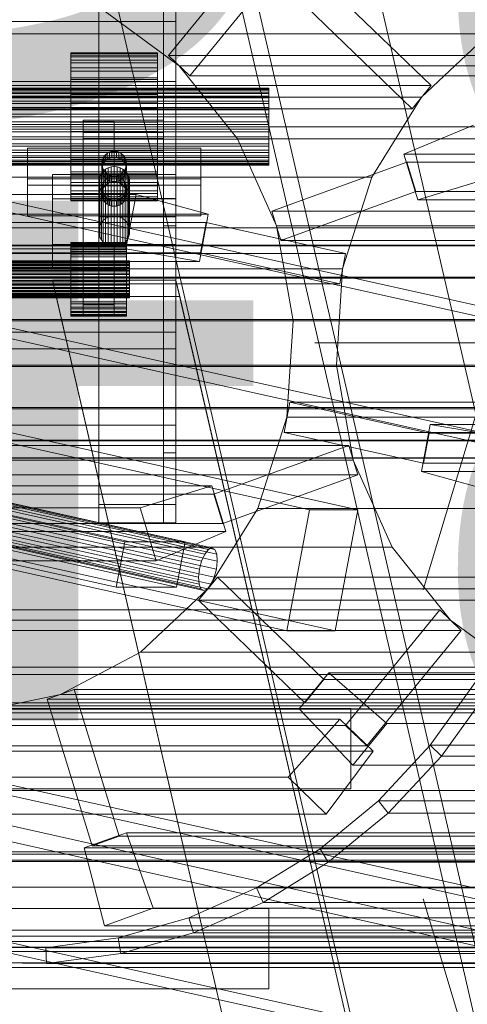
# Model space of a CAD drawing. Header units: millimetres. Extents: x -4738 to 65662, y -68080 to 6847.
# Tile 968 of 1056: x 27724 to 27869, y 116 to 435. Entities that reach past the tile are written whole.
import ezdxf

# ---------------------------------------------------------------- set-up
doc = ezdxf.new("R2010")
doc.units = ezdxf.units.MM
for name, color, linetype, lineweight in [('COTAS_P', 1, 'Continuous', 0), ('lateral_bajante_movil', 7, 'Continuous', 0), ('lateral_C09', 7, 'Continuous', 0), ('lateral_C10', 7, 'Continuous', 0)]:
    doc.layers.add(name, color=color, linetype=linetype, lineweight=lineweight)
doc.dimstyles.new('R19_100', dxfattribs={"dimtxt": 250, "dimasz": 150, "dimexe": 150, "dimexo": 80, "dimgap": 100, "dimtad": 1, "dimtih": 1, "dimtoh": 1, "dimdsep": 46, "dimcen": 0.09, "dimadec": 0, "dimazin": 0, "dimtfac": 1, "dimtdec": 4, "dimtofl": 0, "dimtmove": 0, "dimatfit": 3, "dimfxl": 1, "dimtolj": 1, "dimtzin": 0, "dimarcsym": 0})

# ---------------------------------------------------------------- blocks, each defined once
blk = doc.blocks.new('DIM_R31_16')
at = {"layer": 'COTAS_P'}
for p, q in [((27500.07, 400), (27900.07, 400)), ((27900.07, 400), (27855.07, 250)), ((27900.07, 0), (27900.07, 400)), ((27900.07, 400), (27945.07, 250)), ((27900.07, 0), (27855.07, 150)), ((27900.07, 0), (27945.07, 150)), ((27500.07, 0), (27900.07, 0))]:
    blk.add_line(p, q, dxfattribs=at)
blk.add_text('400 P', height=250, rotation=90, dxfattribs=at).set_placement((27800.07, 200))
blk = doc.blocks.new('DIM_R31_17')
at = {"layer": 'COTAS_P'}
for p, q in [((27500.07, 970), (27900.07, 970)), ((27900.07, 970), (27855.07, 820)), ((27900.07, 0), (27900.07, 970)), ((27900.07, 970), (27945.07, 820)), ((27900.07, 0), (27855.07, 150)), ((27900.07, 0), (27945.07, 150)), ((27500.07, 0), (27900.07, 0))]:
    blk.add_line(p, q, dxfattribs=at)
blk.add_text('970 P', height=250, rotation=90, dxfattribs=at).set_placement((27800.07, 485))
blk = doc.blocks.new('DIM_R31_18')
at = {"layer": 'COTAS_P'}
for p, q in [((27820, 330), (28220, 330)), ((28220, 330), (28175, 180)), ((28220, 0), (28220, 330)), ((28220, 330), (28265, 180)), ((28220, 0), (28175, 150)), ((28220, 0), (28265, 150)), ((27820, 0), (28220, 0))]:
    blk.add_line(p, q, dxfattribs=at)
blk.add_text('330 P', height=250, rotation=90, dxfattribs=at).set_placement((28120, 165))

msp = doc.modelspace()

# ---------------------------------------------------------------- linework, layer by layer
at = {"layer": 'lateral_bajante_movil'}
for p, q in [((26950.067, 225), (28253.576, 225)), ((26950.067, 185), (28253.576, 185))]:
    msp.add_line(p, q, dxfattribs=at)
at = {"layer": 'lateral_C09'}
for p, q in [((27750.067, 376.798), (27750.067, 965.451)), ((27775.067, 965.451), (27775.067, 376.798)), ((27750.067, 959.505), (27750.067, 370.852)), ((27775.067, 370.852), (27775.067, 959.505)), ((27771.067, 367.879), (27771.067, 956.532)), ((27775.067, 956.532), (27775.067, 367.879)), ((27750.067, 277.69), (27750.067, 866.343)), ((27775.067, 866.343), (27775.067, 277.69)), ((27750.067, 860.396), (27750.067, 271.743)), ((27771.067, 860.396), (27771.067, 271.743)), ((27775.067, 271.743), (27775.067, 860.396)), ((27735.067, 727.185), (27900.181, 12)), ((27940.181, 12), (27775.067, 727.185)), ((27900.181, 12), (27736.309, 721.808)), ((27940.181, 12), (27776.309, 721.808)), ((27735.067, 530.244), (27854.714, 12)), ((27894.714, 12), (27775.067, 530.244)), ((27854.714, 12), (27736.309, 524.867)), ((27894.714, 12), (27776.309, 524.867)), ((27771.067, 459.905), (27771.067, 294.393)), ((27775.067, 294.393), (27775.067, 459.905)), ((27771.067, 454.009), (27771.067, 294.393)), ((27775.067, 294.393), (27775.067, 454.009)), ((27775.067, 439.458), (27775.067, 434.129)), ((27775.067, 414.681), (27775.067, 439.458)), ((27775.067, 434.129), (27225.067, 434.129)), ((27775.067, 409.352), (27775.067, 434.129)), ((27741.067, 423.786), (27741.067, 423.953)), ((27741.067, 423.953), (27741.067, 423.199)), ((27741.067, 423.953), (27769.067, 423.953)), ((27741.067, 422.705), (27741.067, 423.786)), ((27741.067, 423.786), (27769.067, 423.786)), ((27741.067, 423.199), (27741.067, 421.554)), ((27741.067, 423.199), (27769.067, 423.199)), ((27741.067, 420.752), (27741.067, 422.705)), ((27741.067, 422.705), (27769.067, 422.705)), ((27741.067, 421.554), (27741.067, 419.08)), ((27741.067, 421.554), (27769.067, 421.554)), ((27769.067, 423.199), (27769.067, 423.953)), ((27769.067, 423.953), (27769.067, 423.786)), ((27769.067, 423.786), (27769.067, 422.705)), ((27769.067, 421.554), (27769.067, 423.199)), ((27769.067, 422.705), (27769.067, 420.752)), ((27769.067, 419.08), (27769.067, 421.554)), ((27741.067, 418.001), (27741.067, 420.752)), ((27741.067, 420.752), (27769.067, 420.752)), ((27741.067, 419.08), (27741.067, 415.874)), ((27741.067, 419.08), (27769.067, 419.08)), ((27741.067, 414.558), (27741.067, 418.001)), ((27741.067, 418.001), (27769.067, 418.001)), ((27769.067, 420.752), (27769.067, 418.001)), ((27769.067, 415.874), (27769.067, 419.08)), ((27769.067, 418.001), (27769.067, 414.558)), ((27775.067, 414.681), (27225.067, 414.681)), ((27741.067, 415.874), (27741.067, 412.057)), ((27741.067, 415.874), (27769.067, 415.874)), ((27741.067, 410.486), (27741.067, 415.282)), ((27741.067, 415.282), (27769.067, 415.282)), ((27741.067, 389.514), (27741.067, 415.282)), ((27741.067, 410.556), (27741.067, 414.558)), ((27741.067, 414.558), (27769.067, 414.558)), ((27769.067, 412.057), (27769.067, 415.874)), ((27769.067, 415.282), (27769.067, 410.486)), ((27769.067, 389.514), (27769.067, 415.282)), ((27769.067, 414.558), (27769.067, 410.556)), ((27775.067, 409.352), (27775.067, 414.681)), ((27195.067, 412.475), (27805.067, 412.475)), ((27195.067, 412.389), (27805.067, 412.389)), ((27195.067, 412.083), (27805.067, 412.083)), ((27195.067, 411.826), (27805.067, 411.826)), ((27741.067, 412.057), (27741.067, 407.777)), ((27741.067, 412.057), (27769.067, 412.057)), ((27769.067, 407.777), (27769.067, 412.057)), ((27805.067, 412.083), (27805.067, 412.475)), ((27805.067, 412.475), (27805.067, 412.389)), ((27805.067, 412.389), (27805.067, 411.826)), ((27805.067, 411.226), (27805.067, 412.083)), ((27805.067, 411.826), (27805.067, 410.808)), ((27195.067, 411.226), (27805.067, 411.226)), ((27195.067, 410.808), (27805.067, 410.808)), ((27195.067, 409.938), (27805.067, 409.938)), ((27195.067, 409.375), (27805.067, 409.375)), ((27195.067, 408.267), (27805.067, 408.267)), ((27225.067, 409.352), (27775.067, 409.352)), ((27741.067, 406.148), (27741.067, 410.556)), ((27741.067, 410.556), (27769.067, 410.556)), ((27769.067, 410.486), (27741.067, 410.486)), ((27741.067, 410.486), (27741.067, 384.718)), ((27769.067, 410.556), (27769.067, 406.148)), ((27769.067, 384.718), (27769.067, 410.486)), ((27805.067, 409.938), (27805.067, 411.226)), ((27805.067, 410.808), (27805.067, 409.375)), ((27805.067, 408.267), (27805.067, 409.938)), ((27805.067, 409.375), (27805.067, 407.582)), ((27805.067, 406.28), (27805.067, 408.267)), ((27195.067, 407.582), (27805.067, 407.582)), ((27195.067, 406.28), (27805.067, 406.28)), ((27195.067, 405.498), (27805.067, 405.498)), ((27741.067, 407.777), (27741.067, 403.198)), ((27741.067, 407.777), (27769.067, 407.777)), ((27741.067, 401.504), (27741.067, 406.148)), ((27741.067, 406.148), (27769.067, 406.148)), ((27769.067, 403.198), (27769.067, 407.777)), ((27769.067, 406.148), (27769.067, 401.504)), ((27805.067, 407.582), (27805.067, 405.498)), ((27805.067, 404.05), (27805.067, 406.28)), ((27805.067, 405.498), (27805.067, 403.202)), ((27195.067, 404.05), (27805.067, 404.05)), ((27195.067, 403.202), (27805.067, 403.202)), ((27741.067, 403.198), (27741.067, 398.496)), ((27769.067, 403.198), (27741.067, 403.198)), ((27745.067, 398.165), (27745.067, 402.162)), ((27745.067, 402.162), (27771.067, 402.162)), ((27745.067, 396.216), (27745.067, 402.162)), ((27769.067, 398.496), (27769.067, 403.198)), ((27771.067, 402.162), (27771.067, 398.165)), ((27771.067, 396.216), (27771.067, 402.162)), ((27805.067, 401.665), (27805.067, 404.05)), ((27805.067, 403.202), (27805.067, 400.783)), ((27805.067, 401.665), (27195.067, 401.665)), ((27195.067, 400.783), (27805.067, 400.783)), ((27195.067, 399.217), (27805.067, 399.217)), ((27741.067, 396.802), (27741.067, 401.504)), ((27741.067, 401.504), (27769.067, 401.504)), ((27745.067, 398.565), (27745.067, 401.762)), ((27745.067, 401.762), (27755.067, 401.762)), ((27745.067, 342.297), (27745.067, 401.762)), ((27755.067, 401.762), (27755.067, 398.565)), ((27755.067, 342.297), (27755.067, 401.762)), ((27769.067, 401.504), (27769.067, 396.802)), ((27805.067, 399.217), (27805.067, 401.665)), ((27805.067, 400.783), (27805.067, 398.335)), ((27805.067, 396.798), (27805.067, 399.217)), ((27195.067, 398.335), (27805.067, 398.335)), ((27195.067, 396.798), (27805.067, 396.798)), ((27195.067, 395.95), (27805.067, 395.95)), ((27741.067, 398.496), (27741.067, 393.852)), ((27741.067, 398.496), (27769.067, 398.496)), ((27741.067, 392.223), (27741.067, 396.802)), ((27741.067, 396.802), (27769.067, 396.802)), ((27755.067, 398.565), (27745.067, 398.565)), ((27745.067, 398.565), (27745.067, 339.1)), ((27771.067, 398.165), (27745.067, 398.165)), ((27745.067, 398.165), (27745.067, 392.219)), ((27771.067, 396.216), (27745.067, 396.216)), ((27745.067, 396.216), (27745.067, 392.219)), ((27755.067, 339.1), (27755.067, 398.565)), ((27769.067, 393.852), (27769.067, 398.496)), ((27769.067, 396.802), (27769.067, 392.223)), ((27771.067, 392.219), (27771.067, 398.165)), ((27771.067, 392.219), (27771.067, 396.216)), ((27805.067, 398.335), (27805.067, 395.95)), ((27805.067, 394.502), (27805.067, 396.798)), ((27805.067, 395.95), (27805.067, 393.72)), ((27195.067, 394.502), (27805.067, 394.502)), ((27195.067, 393.72), (27805.067, 393.72)), ((27195.067, 392.418), (27805.067, 392.418)), ((27727.067, 381.12), (27727.067, 393.111)), ((27727.067, 393.111), (27783.067, 393.111)), ((27727.067, 383.201), (27727.067, 393.111)), ((27741.067, 393.852), (27741.067, 389.444)), ((27741.067, 393.852), (27769.067, 393.852)), ((27769.067, 389.444), (27769.067, 393.852)), ((27783.067, 393.111), (27783.067, 381.12)), ((27783.067, 383.201), (27783.067, 393.111)), ((27805.067, 392.418), (27805.067, 394.502)), ((27805.067, 393.72), (27805.067, 391.733)), ((27805.067, 390.625), (27805.067, 392.418)), ((27195.067, 391.733), (27805.067, 391.733)), ((27195.067, 390.625), (27805.067, 390.625)), ((27195.067, 390.062), (27805.067, 390.062)), ((27195.067, 389.192), (27805.067, 389.192)), ((27741.067, 387.943), (27741.067, 392.223)), ((27741.067, 392.223), (27769.067, 392.223)), ((27769.067, 389.514), (27741.067, 389.514)), ((27741.067, 389.514), (27741.067, 384.718)), ((27741.067, 389.444), (27741.067, 385.442)), ((27741.067, 389.444), (27769.067, 389.444)), ((27745.067, 392.219), (27771.067, 392.219)), ((27751.372, 389.598), (27751.144, 388.855)), ((27751.742, 390.284), (27751.372, 389.598)), ((27751.372, 387.733), (27751.372, 389.598)), ((27752.239, 390.884), (27751.742, 390.284)), ((27751.742, 388.418), (27751.742, 390.284)), ((27752.845, 391.378), (27752.239, 390.884)), ((27752.239, 389.019), (27752.239, 390.884)), ((27752.239, 389.019), (27752.845, 389.512)), ((27753.537, 391.744), (27752.845, 391.378)), ((27752.845, 389.512), (27752.845, 391.378)), ((27752.845, 389.512), (27753.537, 389.879)), ((27754.287, 391.969), (27753.537, 391.744)), ((27753.537, 389.879), (27753.537, 391.744)), ((27753.537, 389.879), (27754.287, 390.104)), ((27755.067, 392.046), (27754.287, 391.969)), ((27754.287, 390.104), (27754.287, 391.969)), ((27754.287, 390.104), (27755.067, 390.18)), ((27755.848, 391.969), (27755.067, 392.046)), ((27755.067, 390.18), (27755.067, 392.046)), ((27755.067, 390.18), (27755.848, 390.104)), ((27756.598, 391.744), (27755.848, 391.969)), ((27755.848, 390.104), (27755.848, 391.969)), ((27755.848, 390.104), (27756.598, 389.879)), ((27757.29, 391.378), (27756.598, 391.744)), ((27756.598, 389.879), (27756.598, 391.744)), ((27756.598, 389.879), (27757.29, 389.512)), ((27757.896, 390.884), (27757.29, 391.378)), ((27757.29, 389.512), (27757.29, 391.378)), ((27757.29, 389.512), (27757.896, 389.019)), ((27758.393, 390.284), (27757.896, 390.884)), ((27757.896, 389.019), (27757.896, 390.884)), ((27758.763, 389.598), (27758.393, 390.284)), ((27758.393, 388.418), (27758.393, 390.284)), ((27758.991, 388.855), (27758.763, 389.598)), ((27758.763, 387.733), (27758.763, 389.598)), ((27769.067, 392.223), (27769.067, 387.943)), ((27769.067, 384.718), (27769.067, 389.514)), ((27769.067, 385.442), (27769.067, 389.444)), ((27805.067, 391.733), (27805.067, 390.062)), ((27805.067, 389.192), (27805.067, 390.625)), ((27805.067, 390.062), (27805.067, 388.774)), ((27805.067, 388.174), (27805.067, 389.192)), ((27195.067, 388.774), (27805.067, 388.774)), ((27195.067, 388.174), (27805.067, 388.174)), ((27195.067, 387.917), (27805.067, 387.917)), ((27195.067, 387.611), (27805.067, 387.611)), ((27195.067, 387.525), (27805.067, 387.525)), ((27741.067, 384.126), (27741.067, 387.943)), ((27741.067, 387.943), (27769.067, 387.943)), ((27751.144, 388.855), (27751.067, 388.081)), ((27751.067, 388.081), (27751.144, 387.308)), ((27751.067, 386.216), (27751.067, 388.081)), ((27751.067, 386.216), (27751.144, 386.989)), ((27751.144, 385.443), (27751.067, 386.216)), ((27751.144, 386.989), (27751.144, 388.855)), ((27751.144, 386.989), (27751.372, 387.733)), ((27751.144, 387.308), (27751.372, 386.564)), ((27751.144, 385.443), (27751.144, 387.308)), ((27751.372, 387.733), (27751.742, 388.418)), ((27751.372, 386.564), (27751.742, 385.879)), ((27751.372, 384.699), (27751.372, 386.564)), ((27752.29, 386.297), (27751.532, 385.681)), ((27751.742, 388.418), (27752.239, 389.019)), ((27751.742, 385.879), (27752.239, 385.278)), ((27751.742, 384.014), (27751.742, 385.879)), ((27753.154, 386.755), (27752.29, 386.297)), ((27752.29, 370.309), (27752.29, 386.297)), ((27754.092, 387.037), (27753.154, 386.755)), ((27753.154, 370.767), (27753.154, 386.755)), ((27755.067, 387.132), (27754.092, 387.037)), ((27754.092, 371.049), (27754.092, 387.037)), ((27756.043, 387.037), (27755.067, 387.132)), ((27755.067, 371.144), (27755.067, 387.132)), ((27756.981, 386.755), (27756.043, 387.037)), ((27756.043, 371.049), (27756.043, 387.037)), ((27757.845, 386.297), (27756.981, 386.755)), ((27756.981, 370.767), (27756.981, 386.755)), ((27758.603, 385.681), (27757.845, 386.297)), ((27757.845, 370.309), (27757.845, 386.297)), ((27757.896, 389.019), (27758.393, 388.418)), ((27757.896, 385.278), (27758.393, 385.879)), ((27758.393, 388.418), (27758.763, 387.733)), ((27758.393, 385.879), (27758.763, 386.564)), ((27758.393, 384.014), (27758.393, 385.879)), ((27758.763, 387.733), (27758.991, 386.989)), ((27758.763, 386.564), (27758.991, 387.308)), ((27758.763, 384.699), (27758.763, 386.564)), ((27759.067, 388.081), (27758.991, 388.855)), ((27758.991, 386.989), (27758.991, 388.855)), ((27758.991, 387.308), (27759.067, 388.081)), ((27758.991, 385.443), (27758.991, 387.308)), ((27758.991, 386.989), (27759.067, 386.216)), ((27759.067, 386.216), (27758.991, 385.443)), ((27759.067, 388.081), (27759.067, 386.216)), ((27769.067, 387.943), (27769.067, 384.126)), ((27805.067, 388.774), (27805.067, 387.917)), ((27805.067, 387.611), (27805.067, 388.174)), ((27805.067, 387.917), (27805.067, 387.525)), ((27805.067, 387.525), (27805.067, 387.611)), ((27783.067, 383.201), (27727.067, 383.201)), ((27727.067, 383.201), (27727.067, 371.209)), ((27735.067, 361.916), (27735.067, 384.566)), ((27735.067, 384.566), (27775.067, 384.566)), ((27735.067, 376.637), (27735.067, 384.566)), ((27741.067, 385.442), (27741.067, 381.999)), ((27741.067, 385.442), (27769.067, 385.442)), ((27741.067, 384.718), (27769.067, 384.718)), ((27741.067, 380.92), (27741.067, 384.126)), ((27741.067, 384.126), (27769.067, 384.126)), ((27750.164, 383.144), (27750.067, 382.177)), ((27750.448, 384.073), (27750.164, 383.144)), ((27750.164, 367.155), (27750.164, 383.144)), ((27750.91, 384.93), (27750.448, 384.073)), ((27750.448, 368.085), (27750.448, 384.073)), ((27751.532, 385.681), (27750.91, 384.93)), ((27750.91, 368.942), (27750.91, 384.93)), ((27751.372, 384.699), (27751.144, 385.443)), ((27751.742, 384.014), (27751.372, 384.699)), ((27751.532, 369.693), (27751.532, 385.681)), ((27752.239, 383.413), (27751.742, 384.014)), ((27752.239, 382.89), (27751.742, 382.29)), ((27752.239, 385.278), (27752.845, 384.785)), ((27752.239, 383.413), (27752.239, 385.278)), ((27752.845, 382.92), (27752.239, 383.413)), ((27752.845, 383.383), (27752.239, 382.89)), ((27752.239, 381.025), (27752.239, 382.89)), ((27752.845, 384.785), (27753.537, 384.419)), ((27752.845, 382.92), (27752.845, 384.785)), ((27753.537, 383.75), (27752.845, 383.383)), ((27752.845, 381.518), (27752.845, 383.383)), ((27753.537, 382.553), (27752.845, 382.92)), ((27753.537, 384.419), (27754.287, 384.193)), ((27753.537, 382.553), (27753.537, 384.419)), ((27754.287, 383.975), (27753.537, 383.75)), ((27753.537, 381.884), (27753.537, 383.75)), ((27754.287, 384.193), (27755.067, 384.117)), ((27754.287, 382.328), (27754.287, 384.193)), ((27755.067, 384.051), (27754.287, 383.975)), ((27754.287, 382.11), (27754.287, 383.975)), ((27755.067, 384.117), (27755.848, 384.193)), ((27755.067, 382.252), (27755.067, 384.117)), ((27755.848, 383.975), (27755.067, 384.051)), ((27755.067, 382.186), (27755.067, 384.051)), ((27755.848, 384.193), (27756.598, 384.419)), ((27755.848, 382.328), (27755.848, 384.193)), ((27756.598, 383.75), (27755.848, 383.975)), ((27755.848, 382.11), (27755.848, 383.975)), ((27756.598, 384.419), (27757.29, 384.785)), ((27756.598, 382.553), (27756.598, 384.419)), ((27757.29, 383.383), (27756.598, 383.75)), ((27756.598, 381.884), (27756.598, 383.75)), ((27757.29, 382.92), (27756.598, 382.553)), ((27757.29, 384.785), (27757.896, 385.278)), ((27757.29, 382.92), (27757.29, 384.785)), ((27757.896, 383.413), (27757.29, 382.92)), ((27757.896, 382.89), (27757.29, 383.383)), ((27757.29, 381.518), (27757.29, 383.383)), ((27757.896, 383.413), (27757.896, 385.278)), ((27758.393, 384.014), (27757.896, 383.413)), ((27758.393, 382.29), (27757.896, 382.89)), ((27757.896, 381.025), (27757.896, 382.89)), ((27758.763, 384.699), (27758.393, 384.014)), ((27759.225, 384.93), (27758.603, 385.681)), ((27758.603, 369.693), (27758.603, 385.681)), ((27758.991, 385.443), (27758.763, 384.699)), ((27759.687, 384.073), (27759.225, 384.93)), ((27759.225, 368.942), (27759.225, 384.93)), ((27759.971, 383.144), (27759.687, 384.073)), ((27759.687, 368.085), (27759.687, 384.073)), ((27760.067, 382.177), (27759.971, 383.144)), ((27759.971, 367.155), (27759.971, 383.144)), ((27769.067, 381.999), (27769.067, 385.442)), ((27769.067, 384.126), (27769.067, 380.92)), ((27775.067, 384.566), (27775.067, 361.916)), ((27775.067, 376.637), (27775.067, 384.566)), ((27783.067, 371.209), (27783.067, 383.201)), ((27783.067, 381.12), (27727.067, 381.12)), ((27727.067, 381.12), (27727.067, 371.209)), ((27741.067, 381.999), (27741.067, 379.248)), ((27741.067, 381.999), (27769.067, 381.999)), ((27741.067, 378.446), (27741.067, 380.92)), ((27741.067, 380.92), (27769.067, 380.92)), ((27750.067, 382.177), (27750.164, 381.21)), ((27750.067, 366.189), (27750.067, 382.177)), ((27750.164, 381.21), (27750.448, 380.28)), ((27750.164, 365.222), (27750.164, 381.21)), ((27750.448, 380.28), (27750.91, 379.424)), ((27750.448, 364.292), (27750.448, 380.28)), ((27751.144, 380.861), (27751.067, 380.087)), ((27751.067, 380.087), (27751.144, 379.314)), ((27751.067, 378.222), (27751.067, 380.087)), ((27751.372, 381.604), (27751.144, 380.861)), ((27751.144, 378.995), (27751.144, 380.861)), ((27751.144, 378.995), (27751.372, 379.739)), ((27751.742, 382.29), (27751.372, 381.604)), ((27751.372, 379.739), (27751.372, 381.604)), ((27751.372, 379.739), (27751.742, 380.424)), ((27751.742, 380.424), (27751.742, 382.29)), ((27751.742, 380.424), (27752.239, 381.025)), ((27752.239, 381.025), (27752.845, 381.518)), ((27752.845, 381.518), (27753.537, 381.884)), ((27754.287, 382.328), (27753.537, 382.553)), ((27753.537, 381.884), (27754.287, 382.11)), ((27755.067, 382.252), (27754.287, 382.328)), ((27754.287, 382.11), (27755.067, 382.186)), ((27755.848, 382.328), (27755.067, 382.252)), ((27755.067, 382.186), (27755.848, 382.11)), ((27756.598, 382.553), (27755.848, 382.328)), ((27755.848, 382.11), (27756.598, 381.884)), ((27756.598, 381.884), (27757.29, 381.518)), ((27757.29, 381.518), (27757.896, 381.025)), ((27757.896, 381.025), (27758.393, 380.424)), ((27758.763, 381.604), (27758.393, 382.29)), ((27758.393, 380.424), (27758.393, 382.29)), ((27758.393, 380.424), (27758.763, 379.739)), ((27758.991, 380.861), (27758.763, 381.604)), ((27758.763, 379.739), (27758.763, 381.604)), ((27758.763, 379.739), (27758.991, 378.995)), ((27759.067, 380.087), (27758.991, 380.861)), ((27758.991, 378.995), (27758.991, 380.861)), ((27758.991, 379.314), (27759.067, 380.087)), ((27759.067, 380.087), (27759.067, 378.222)), ((27759.225, 379.424), (27759.687, 380.28)), ((27759.687, 380.28), (27759.971, 381.21)), ((27759.687, 364.292), (27759.687, 380.28)), ((27759.971, 381.21), (27760.067, 382.177)), ((27759.971, 365.222), (27759.971, 381.21)), ((27760.067, 382.177), (27760.067, 366.189)), ((27769.067, 379.248), (27769.067, 381.999)), ((27769.067, 380.92), (27769.067, 378.446)), ((27783.067, 371.209), (27783.067, 381.12)), ((27775.067, 376.637), (27735.067, 376.637)), ((27735.067, 376.637), (27735.067, 353.987)), ((27741.067, 379.248), (27741.067, 377.295)), ((27741.067, 379.248), (27769.067, 379.248)), ((27741.067, 376.801), (27741.067, 378.446)), ((27741.067, 378.446), (27769.067, 378.446)), ((27741.067, 377.295), (27741.067, 376.214)), ((27741.067, 377.295), (27769.067, 377.295)), ((27741.067, 376.047), (27741.067, 376.801)), ((27741.067, 376.801), (27769.067, 376.801)), ((27775.067, 376.798), (27750.067, 376.798)), ((27750.067, 376.798), (27750.067, 370.852)), ((27750.91, 379.424), (27751.532, 378.673)), ((27750.91, 363.436), (27750.91, 379.424)), ((27751.067, 378.222), (27751.144, 378.995)), ((27751.144, 377.448), (27751.067, 378.222)), ((27751.144, 379.314), (27751.372, 378.57)), ((27751.144, 377.448), (27751.144, 379.314)), ((27751.372, 376.705), (27751.144, 377.448)), ((27751.372, 378.57), (27751.742, 377.885)), ((27751.372, 376.705), (27751.372, 378.57)), ((27751.742, 376.019), (27751.372, 376.705)), ((27751.532, 378.673), (27752.29, 378.057)), ((27751.532, 362.685), (27751.532, 378.673)), ((27751.742, 377.885), (27752.239, 377.284)), ((27751.742, 376.019), (27751.742, 377.885)), ((27752.239, 377.284), (27752.845, 376.791)), ((27752.239, 375.419), (27752.239, 377.284)), ((27752.29, 378.057), (27753.154, 377.599)), ((27752.29, 362.068), (27752.29, 378.057)), ((27752.845, 376.791), (27753.537, 376.425)), ((27752.845, 374.926), (27752.845, 376.791)), ((27753.154, 377.599), (27754.092, 377.317)), ((27753.154, 361.61), (27753.154, 377.599)), ((27753.537, 376.425), (27754.287, 376.199)), ((27753.537, 374.559), (27753.537, 376.425)), ((27754.092, 377.317), (27755.067, 377.221)), ((27754.092, 361.328), (27754.092, 377.317)), ((27755.067, 377.221), (27756.043, 377.317)), ((27755.067, 361.233), (27755.067, 377.221)), ((27755.848, 376.199), (27756.598, 376.425)), ((27756.043, 377.317), (27756.981, 377.599)), ((27756.043, 361.328), (27756.043, 377.317)), ((27756.598, 376.425), (27757.29, 376.791)), ((27756.598, 374.559), (27756.598, 376.425)), ((27756.981, 377.599), (27757.845, 378.057)), ((27756.981, 361.61), (27756.981, 377.599)), ((27757.29, 376.791), (27757.896, 377.284)), ((27757.29, 374.926), (27757.29, 376.791)), ((27757.845, 378.057), (27758.603, 378.673)), ((27757.845, 362.068), (27757.845, 378.057)), ((27757.896, 377.284), (27758.393, 377.885)), ((27757.896, 375.419), (27757.896, 377.284)), ((27758.393, 377.885), (27758.763, 378.57)), ((27758.393, 376.019), (27758.393, 377.885)), ((27758.763, 376.705), (27758.393, 376.019)), ((27758.603, 378.673), (27759.225, 379.424)), ((27758.603, 362.685), (27758.603, 378.673)), ((27758.763, 378.57), (27758.991, 379.314)), ((27758.763, 376.705), (27758.763, 378.57)), ((27758.991, 377.448), (27758.763, 376.705)), ((27758.991, 377.448), (27758.991, 379.314)), ((27758.991, 378.995), (27759.067, 378.222)), ((27759.067, 378.222), (27758.991, 377.448)), ((27759.225, 363.436), (27759.225, 379.424)), ((27769.067, 377.295), (27769.067, 379.248)), ((27769.067, 378.446), (27769.067, 376.801)), ((27769.067, 376.214), (27769.067, 377.295)), ((27769.067, 376.801), (27769.067, 376.047)), ((27775.067, 370.852), (27775.067, 376.798)), ((27775.067, 353.987), (27775.067, 376.637)), ((27741.067, 376.214), (27741.067, 376.047)), ((27741.067, 376.214), (27769.067, 376.214)), ((27741.067, 376.047), (27769.067, 376.047)), ((27752.239, 375.419), (27751.742, 376.019)), ((27752.845, 374.926), (27752.239, 375.419)), ((27753.537, 374.559), (27752.845, 374.926)), ((27754.287, 374.334), (27753.537, 374.559)), ((27754.287, 376.199), (27755.067, 376.123)), ((27754.287, 374.334), (27754.287, 376.199)), ((27755.067, 374.258), (27754.287, 374.334)), ((27755.067, 376.123), (27755.848, 376.199)), ((27755.067, 374.258), (27755.067, 376.123)), ((27755.848, 374.334), (27755.067, 374.258)), ((27755.848, 374.334), (27755.848, 376.199)), ((27756.598, 374.559), (27755.848, 374.334)), ((27757.29, 374.926), (27756.598, 374.559)), ((27757.896, 375.419), (27757.29, 374.926)), ((27758.393, 376.019), (27757.896, 375.419)), ((27769.067, 376.047), (27769.067, 376.214)), ((27727.067, 371.209), (27783.067, 371.209)), ((27750.067, 370.852), (27775.067, 370.852)), ((27751.532, 369.693), (27752.29, 370.309)), ((27752.29, 370.309), (27753.154, 370.767)), ((27753.154, 370.767), (27754.092, 371.049)), ((27754.092, 371.049), (27755.067, 371.144)), ((27755.067, 371.144), (27756.043, 371.049)), ((27756.043, 371.049), (27756.981, 370.767)), ((27756.981, 370.767), (27757.845, 370.309)), ((27757.845, 370.309), (27758.603, 369.693)), ((27750.067, 366.189), (27750.164, 367.155)), ((27750.164, 367.155), (27750.448, 368.085)), ((27750.448, 368.085), (27750.91, 368.942)), ((27750.91, 368.942), (27751.532, 369.693)), ((27758.603, 369.693), (27759.225, 368.942)), ((27759.225, 368.942), (27759.687, 368.085)), ((27759.687, 368.085), (27759.971, 367.155)), ((27759.971, 367.155), (27760.067, 366.189)), ((27775.067, 367.879), (27771.067, 367.879)), ((27771.067, 367.879), (27771.067, 271.743)), ((27775.067, 271.743), (27775.067, 367.879)), ((27750.164, 365.222), (27750.067, 366.189)), ((27750.448, 364.292), (27750.164, 365.222)), ((27750.91, 363.436), (27750.448, 364.292)), ((27759.687, 364.292), (27759.225, 363.436)), ((27759.971, 365.222), (27759.687, 364.292)), ((27760.067, 366.189), (27759.971, 365.222)), ((27775.067, 361.916), (27735.067, 361.916)), ((27735.067, 361.916), (27735.067, 353.987)), ((27741.067, 362.502), (27741.067, 362.586)), ((27741.067, 362.586), (27741.067, 362.209)), ((27741.067, 362.586), (27759.067, 362.586)), ((27741.067, 361.962), (27741.067, 362.502)), ((27741.067, 362.502), (27759.067, 362.502)), ((27741.067, 362.209), (27741.067, 361.386)), ((27741.067, 362.209), (27759.067, 362.209)), ((27741.067, 360.985), (27741.067, 361.962)), ((27741.067, 361.962), (27759.067, 361.962)), ((27741.067, 361.386), (27741.067, 360.15)), ((27741.067, 361.386), (27759.067, 361.386)), ((27741.067, 359.61), (27741.067, 360.985)), ((27741.067, 360.985), (27759.067, 360.985)), ((27751.532, 362.685), (27750.91, 363.436)), ((27752.29, 362.068), (27751.532, 362.685)), ((27753.154, 361.61), (27752.29, 362.068)), ((27754.092, 361.328), (27753.154, 361.61)), ((27755.067, 361.233), (27754.092, 361.328)), ((27756.043, 361.328), (27755.067, 361.233)), ((27756.981, 361.61), (27756.043, 361.328)), ((27757.845, 362.068), (27756.981, 361.61)), ((27758.603, 362.685), (27757.845, 362.068)), ((27759.225, 363.436), (27758.603, 362.685)), ((27759.067, 362.209), (27759.067, 362.586)), ((27759.067, 362.586), (27759.067, 362.502)), ((27759.067, 362.502), (27759.067, 361.962)), ((27759.067, 361.386), (27759.067, 362.209)), ((27759.067, 361.962), (27759.067, 360.985)), ((27759.067, 360.15), (27759.067, 361.386)), ((27759.067, 360.985), (27759.067, 359.61)), ((27775.067, 353.987), (27775.067, 361.916)), ((27741.067, 360.15), (27741.067, 358.546)), ((27741.067, 360.15), (27759.067, 360.15)), ((27741.067, 357.888), (27741.067, 359.61)), ((27741.067, 359.61), (27759.067, 359.61)), ((27741.067, 358.546), (27741.067, 356.638)), ((27741.067, 358.546), (27759.067, 358.546)), ((27741.067, 355.887), (27741.067, 357.888)), ((27741.067, 357.888), (27759.067, 357.888)), ((27759.067, 358.546), (27759.067, 360.15)), ((27759.067, 359.61), (27759.067, 357.888)), ((27759.067, 356.638), (27759.067, 358.546)), ((27759.067, 357.888), (27759.067, 355.887)), ((27240.067, 356.598), (27760.067, 356.598)), ((27240.067, 356.556), (27760.067, 356.556)), ((27240.067, 356.409), (27760.067, 356.409)), ((27240.067, 356.286), (27760.067, 356.286)), ((27240.067, 355.998), (27760.067, 355.998)), ((27240.067, 355.797), (27760.067, 355.797)), ((27240.067, 355.379), (27760.067, 355.379)), ((27240.067, 355.11), (27760.067, 355.11)), ((27240.067, 354.578), (27760.067, 354.578)), ((27240.067, 354.249), (27760.067, 354.249)), ((27735.067, 353.987), (27775.067, 353.987)), ((27741.067, 356.638), (27741.067, 354.498)), ((27741.067, 356.638), (27759.067, 356.638)), ((27741.067, 353.684), (27741.067, 355.887)), ((27741.067, 355.887), (27759.067, 355.887)), ((27741.067, 354.498), (27741.067, 352.208)), ((27741.067, 354.498), (27759.067, 354.498)), ((27759.067, 354.498), (27759.067, 356.638)), ((27759.067, 355.887), (27759.067, 353.684)), ((27759.067, 352.208), (27759.067, 354.498)), ((27760.067, 356.409), (27760.067, 356.598)), ((27760.067, 356.598), (27760.067, 356.556)), ((27760.067, 356.556), (27760.067, 356.286)), ((27760.067, 355.998), (27760.067, 356.409)), ((27760.067, 356.286), (27760.067, 355.797)), ((27760.067, 355.379), (27760.067, 355.998)), ((27760.067, 355.797), (27760.067, 355.11)), ((27760.067, 354.578), (27760.067, 355.379)), ((27760.067, 355.11), (27760.067, 354.249)), ((27760.067, 353.624), (27760.067, 354.578)), ((27760.067, 354.249), (27760.067, 353.248)), ((27240.067, 353.624), (27760.067, 353.624)), ((27240.067, 353.248), (27760.067, 353.248)), ((27240.067, 352.554), (27760.067, 352.554)), ((27240.067, 352.146), (27760.067, 352.146)), ((27760.067, 351.409), (27240.067, 351.409)), ((27240.067, 350.985), (27760.067, 350.985)), ((27741.067, 351.362), (27741.067, 353.684)), ((27741.067, 353.684), (27759.067, 353.684)), ((27741.067, 352.208), (27741.067, 349.857)), ((27759.067, 352.208), (27741.067, 352.208)), ((27741.067, 349.011), (27741.067, 351.362)), ((27741.067, 351.362), (27759.067, 351.362)), ((27759.067, 353.684), (27759.067, 351.362)), ((27759.067, 349.857), (27759.067, 352.208)), ((27759.067, 351.362), (27759.067, 349.011)), ((27760.067, 352.554), (27760.067, 353.624)), ((27760.067, 353.248), (27760.067, 352.146)), ((27760.067, 351.409), (27760.067, 352.554)), ((27760.067, 352.146), (27760.067, 350.985)), ((27760.067, 350.233), (27760.067, 351.409)), ((27760.067, 350.985), (27760.067, 349.81)), ((27240.067, 350.233), (27760.067, 350.233)), ((27240.067, 349.81), (27760.067, 349.81)), ((27240.067, 349.072), (27760.067, 349.072)), ((27240.067, 348.665), (27760.067, 348.665)), ((27240.067, 347.97), (27760.067, 347.97)), ((27240.067, 347.595), (27760.067, 347.595)), ((27735.067, 350.376), (27775.067, 350.376)), ((27736.309, 344.999), (27735.067, 350.376)), ((27735.067, 350.376), (27813.188, 12)), ((27741.067, 349.857), (27741.067, 347.535)), ((27741.067, 349.857), (27759.067, 349.857)), ((27741.067, 346.721), (27741.067, 349.011)), ((27741.067, 349.011), (27759.067, 349.011)), ((27759.067, 347.535), (27759.067, 349.857)), ((27759.067, 349.011), (27759.067, 346.721)), ((27760.067, 349.072), (27760.067, 350.233)), ((27760.067, 349.81), (27760.067, 348.665)), ((27760.067, 347.97), (27760.067, 349.072)), ((27760.067, 348.665), (27760.067, 347.595)), ((27760.067, 346.97), (27760.067, 347.97)), ((27760.067, 347.595), (27760.067, 346.641)), ((27775.067, 350.376), (27776.309, 344.999)), ((27853.188, 12), (27775.067, 350.376)), ((27240.067, 346.97), (27760.067, 346.97)), ((27240.067, 346.641), (27760.067, 346.641)), ((27240.067, 346.109), (27760.067, 346.109)), ((27240.067, 345.839), (27760.067, 345.839)), ((27240.067, 345.421), (27760.067, 345.421)), ((27240.067, 345.221), (27760.067, 345.221)), ((27240.067, 344.933), (27760.067, 344.933)), ((27240.067, 344.81), (27760.067, 344.81)), ((27240.067, 344.663), (27760.067, 344.663)), ((27240.067, 344.621), (27760.067, 344.621)), ((27776.309, 344.999), (27736.309, 344.999)), ((27813.188, 12), (27736.309, 344.999)), ((27741.067, 347.535), (27741.067, 345.331)), ((27741.067, 347.535), (27759.067, 347.535)), ((27741.067, 344.581), (27741.067, 346.721)), ((27741.067, 346.721), (27759.067, 346.721)), ((27741.067, 345.331), (27741.067, 343.33)), ((27741.067, 345.331), (27759.067, 345.331)), ((27741.067, 342.673), (27741.067, 344.581)), ((27741.067, 344.581), (27759.067, 344.581)), ((27759.067, 345.331), (27759.067, 347.535)), ((27759.067, 346.721), (27759.067, 344.581)), ((27759.067, 343.33), (27759.067, 345.331)), ((27759.067, 344.581), (27759.067, 342.673)), ((27760.067, 346.109), (27760.067, 346.97)), ((27760.067, 346.641), (27760.067, 345.839)), ((27760.067, 345.421), (27760.067, 346.109)), ((27760.067, 345.839), (27760.067, 345.221)), ((27760.067, 344.933), (27760.067, 345.421)), ((27760.067, 345.221), (27760.067, 344.81)), ((27760.067, 344.663), (27760.067, 344.933)), ((27760.067, 344.81), (27760.067, 344.621)), ((27760.067, 344.621), (27760.067, 344.663)), ((27853.188, 12), (27776.309, 344.999)), ((27741.067, 343.33), (27741.067, 341.609)), ((27741.067, 343.33), (27759.067, 343.33)), ((27741.067, 341.069), (27741.067, 342.673)), ((27741.067, 342.673), (27759.067, 342.673)), ((27741.067, 341.609), (27741.067, 340.234)), ((27741.067, 341.609), (27759.067, 341.609)), ((27755.067, 342.297), (27745.067, 342.297)), ((27745.067, 342.297), (27745.067, 339.1)), ((27755.067, 339.1), (27755.067, 342.297)), ((27759.067, 341.609), (27759.067, 343.33)), ((27759.067, 342.673), (27759.067, 341.069)), ((27759.067, 340.234), (27759.067, 341.609)), ((27741.067, 339.832), (27741.067, 341.069)), ((27741.067, 341.069), (27759.067, 341.069)), ((27741.067, 340.234), (27741.067, 339.257)), ((27741.067, 340.234), (27759.067, 340.234)), ((27741.067, 339.01), (27741.067, 339.832)), ((27741.067, 339.832), (27759.067, 339.832)), ((27741.067, 339.257), (27741.067, 338.716)), ((27741.067, 339.257), (27759.067, 339.257)), ((27741.067, 338.633), (27741.067, 339.01)), ((27741.067, 339.01), (27759.067, 339.01)), ((27741.067, 338.716), (27741.067, 338.633)), ((27741.067, 338.716), (27759.067, 338.716)), ((27741.067, 338.633), (27759.067, 338.633)), ((27745.067, 339.1), (27755.067, 339.1)), ((27759.067, 341.069), (27759.067, 339.832)), ((27759.067, 339.257), (27759.067, 340.234)), ((27759.067, 339.832), (27759.067, 339.01)), ((27759.067, 338.716), (27759.067, 339.257)), ((27759.067, 339.01), (27759.067, 338.633)), ((27759.067, 338.633), (27759.067, 338.716)), ((27225.067, 333.452), (27775.067, 333.452)), ((27775.067, 333.452), (27775.067, 328.123)), ((27775.067, 308.675), (27775.067, 333.452)), ((27775.067, 328.123), (27225.067, 328.123)), ((27775.067, 303.346), (27775.067, 328.123)), ((27775.067, 308.675), (27225.067, 308.675)), ((27775.067, 303.346), (27775.067, 308.675)), ((27225.067, 303.346), (27775.067, 303.346)), ((27771.067, 294.393), (27775.067, 294.393)), ((27775.067, 277.69), (27750.067, 277.69)), ((27750.067, 277.69), (27750.067, 271.743)), ((27775.067, 271.743), (27775.067, 277.69)), ((27750.067, 271.743), (27775.067, 271.743)), ((27771.067, 271.743), (27775.067, 271.743)), ((27168.494, 211.568), (27831.641, 211.568)), ((27831.641, 185.568), (27831.641, 211.568)), ((27168.494, 185.568), (27831.641, 185.568)), ((27109.674, 153.733), (27890.461, 153.733)), ((27195.07, 146.815), (27805.064, 146.815)), ((27805.064, 120.815), (27805.064, 146.815)), ((27109.674, 127.733), (27890.461, 127.733)), ((27195.07, 120.815), (27805.064, 120.815))]:
    msp.add_line(p, q, dxfattribs=at)
at = {"layer": 'lateral_C10'}
for p, q in [((18437.764, 2253.71), (27881.207, 137.844)), ((27880.277, 132.947), (18436.834, 2248.813)), ((27772.618, 423.102), (27803.154, 460.512)), ((27810.041, 453.878), (27779.505, 416.467)), ((27857.632, 413.357), (27823.196, 446.531)), ((27776.062, 419.785), (27752.174, 437.331)), ((27817.089, 439.048), (27851.525, 405.875)), ((27641.913, 430.141), (27876.362, 430.141)), ((27854.578, 409.616), (27876.362, 430.141)), ((28007.068, 423.102), (27772.618, 423.102)), ((27772.618, 423.102), (27779.505, 416.467)), ((27794.955, 396.119), (27776.062, 419.785)), ((27776.062, 419.785), (28010.511, 419.785)), ((27779.505, 416.467), (28013.955, 416.467)), ((27623.182, 413.357), (27857.632, 413.357)), ((27857.632, 413.357), (27851.525, 405.875)), ((27620.129, 409.616), (27854.578, 409.616)), ((27838.426, 383.665), (27854.578, 409.616)), ((27851.525, 405.875), (27617.075, 405.875)), ((27848.804, 391.098), (27871.31, 400.514)), ((27280.671, 395.495), (27818.33, 275.971)), ((27833.96, 275.971), (27296.301, 395.495)), ((27616.715, 395.495), (28154.374, 275.971)), ((28170.004, 275.971), (27632.345, 395.495)), ((27807.566, 367.948), (27794.955, 396.119)), ((27794.955, 396.119), (28029.404, 396.119)), ((27853.342, 376.307), (27848.804, 391.098)), ((28083.254, 391.098), (27848.804, 391.098)), ((27806.111, 372.691), (27849.774, 388.503)), ((27849.774, 388.503), (28084.223, 388.503)), ((27852.685, 379.016), (27849.774, 388.503)), ((27603.977, 383.665), (27838.426, 383.665)), ((27829.008, 354.057), (27838.426, 383.665)), ((27876.547, 383.444), (27853.342, 376.307)), ((27762.136, 378.106), (27527.687, 378.106)), ((27762.136, 378.106), (27758.816, 360.478)), ((27785.517, 371.682), (27762.136, 378.106)), ((27852.685, 379.016), (27809.022, 363.204)), ((28087.134, 379.016), (27852.685, 379.016)), ((27853.342, 376.307), (28087.792, 376.307)), ((27551.067, 371.682), (27785.517, 371.682)), ((27782.64, 356.408), (27785.517, 371.682)), ((28040.56, 372.691), (27806.111, 372.691)), ((27806.111, 372.691), (27809.022, 363.204)), ((27784.84, 368.98), (27550.39, 368.98)), ((27676.602, 367.31), (27950.127, 367.31)), ((27690.25, 367.229), (27963.775, 367.229)), ((27782.994, 359.183), (27784.84, 368.98)), ((27829.93, 358.956), (27784.84, 368.98)), ((27813.036, 337.19), (27807.566, 367.948)), ((27807.566, 367.948), (28042.016, 367.948)), ((27524.366, 360.478), (27758.816, 360.478)), ((27663.965, 361.711), (27937.489, 361.711)), ((27702.831, 361.479), (27976.355, 361.479)), ((27758.816, 360.478), (27782.64, 356.408)), ((27809.022, 363.204), (28043.471, 363.204)), ((27548.545, 359.183), (27782.994, 359.183)), ((27595.481, 358.956), (27829.93, 358.956)), ((27782.994, 359.183), (27828.085, 349.159)), ((27829.93, 358.956), (27828.085, 349.159)), ((27810.948, 236.783), (27273.289, 356.308)), ((27826.578, 236.783), (27288.919, 356.308)), ((27782.64, 356.408), (27548.19, 356.408)), ((27829.008, 354.057), (27594.558, 354.057)), ((28146.993, 236.783), (27609.334, 356.308)), ((28162.622, 236.783), (27624.964, 356.308)), ((27826.964, 322.81), (27829.008, 354.057)), ((27654.261, 351.285), (27927.786, 351.285)), ((27712.428, 350.938), (27985.952, 350.938)), ((27828.085, 349.159), (27593.635, 349.159)), ((27922.493, 337.618), (27648.969, 337.618)), ((27717.582, 337.209), (27991.106, 337.209)), ((27810.992, 305.943), (27813.036, 337.19)), ((27813.036, 337.19), (28047.486, 337.19)), ((27592.514, 322.81), (27826.964, 322.81)), ((27648.894, 322.791), (27922.418, 322.791)), ((27717.507, 322.382), (27991.031, 322.382)), ((27832.434, 292.052), (27826.964, 322.81)), ((27533.065, 315.758), (27758.518, 265.639)), ((27778.055, 265.639), (27552.603, 315.758)), ((27786.692, 263.589), (27579.276, 309.699)), ((27811.915, 310.841), (27810.07, 301.044)), ((28046.365, 310.841), (27811.915, 310.841)), ((27811.915, 310.841), (27857.006, 300.817)), ((27784.379, 261.58), (27576.963, 307.69)), ((27785.547, 263.067), (27578.131, 309.177)), ((27787.64, 263.067), (27580.224, 309.177)), ((27788.248, 261.58), (27580.831, 307.69)), ((27654.048, 309.062), (27927.572, 309.062)), ((27712.214, 308.715), (27985.739, 308.715)), ((27783.367, 259.355), (27575.951, 305.465)), ((27788.421, 259.355), (27581.005, 305.465)), ((27801.574, 276.335), (27810.992, 305.943)), ((27810.992, 305.943), (28045.442, 305.943)), ((27854.483, 288.318), (27857.36, 303.592)), ((27857.36, 303.592), (27881.184, 299.522)), ((28091.81, 303.592), (27857.36, 303.592)), ((27755.75, 250.943), (27530.297, 301.063)), ((27549.835, 301.063), (27775.287, 250.943)), ((27782.379, 254.107), (27574.962, 300.216)), ((27575.249, 302.841), (27782.665, 256.731)), ((27787.433, 254.107), (27580.016, 300.216)), ((27788.135, 256.731), (27580.719, 302.841)), ((27855.16, 291.02), (27810.07, 301.044)), ((27810.07, 301.044), (28044.519, 301.044)), ((27855.16, 291.02), (27857.006, 300.817)), ((27857.006, 300.817), (28091.455, 300.817)), ((27782.552, 251.882), (27575.136, 297.991)), ((27786.421, 251.882), (27579.004, 297.991)), ((27596.529, 296.796), (27830.978, 296.796)), ((27663.645, 298.521), (27937.169, 298.521)), ((27702.511, 298.289), (27976.035, 298.289)), ((27830.978, 296.796), (27787.315, 280.984)), ((27830.978, 296.796), (27833.889, 287.309)), ((27783.16, 250.395), (27575.744, 296.505)), ((27784.108, 249.873), (27576.692, 295.983)), ((27785.253, 250.395), (27577.837, 296.505)), ((27597.984, 292.052), (27832.434, 292.052)), ((27676.225, 292.771), (27949.75, 292.771)), ((27689.873, 292.69), (27963.398, 292.69)), ((27845.045, 263.881), (27832.434, 292.052)), ((28089.61, 291.02), (27855.16, 291.02)), ((27833.889, 287.309), (27599.44, 287.309)), ((27790.226, 271.497), (27833.889, 287.309)), ((27877.864, 281.894), (27854.483, 288.318)), ((27854.483, 288.318), (28088.933, 288.318)), ((27552.208, 283.693), (27786.658, 283.693)), ((27787.315, 280.984), (27552.866, 280.984)), ((27786.658, 283.693), (27763.453, 276.556)), ((27791.196, 268.902), (27786.658, 283.693)), ((27790.226, 271.497), (27787.315, 280.984)), ((27763.453, 276.556), (27529.003, 276.556)), ((27763.453, 276.556), (27768.69, 259.486)), ((27785.422, 250.384), (27801.574, 276.335)), ((27801.574, 276.335), (28036.023, 276.335)), ((27818.33, 275.971), (27810.948, 236.783)), ((27833.96, 275.971), (27818.33, 275.971)), ((27826.578, 236.783), (27833.96, 275.971)), ((27555.777, 271.497), (27790.226, 271.497)), ((27791.196, 268.902), (27556.746, 268.902)), ((27768.69, 259.486), (27791.196, 268.902)), ((27755.75, 250.943), (27758.518, 265.639)), ((27758.518, 265.639), (27778.055, 265.639)), ((27778.055, 265.639), (27775.287, 250.943)), ((27610.596, 263.881), (27845.045, 263.881)), ((27784.379, 261.58), (27783.367, 259.355)), ((27785.547, 263.067), (27784.379, 261.58)), ((27786.692, 263.589), (27785.547, 263.067)), ((27787.64, 263.067), (27786.692, 263.589)), ((27788.248, 261.58), (27787.64, 263.067)), ((27788.421, 259.355), (27788.248, 261.58)), ((27863.938, 240.215), (27845.045, 263.881)), ((27534.241, 259.486), (27768.69, 259.486)), ((27783.367, 259.355), (27782.665, 256.731)), ((27788.135, 256.731), (27788.421, 259.355)), ((27782.665, 256.731), (27782.379, 254.107)), ((27787.433, 254.107), (27788.135, 256.731)), ((27788.475, 254.125), (27782.368, 246.643)), ((27782.379, 254.107), (27782.552, 251.882)), ((27786.421, 251.882), (27787.433, 254.107)), ((28022.925, 254.125), (27788.475, 254.125)), ((27788.475, 254.125), (27822.911, 220.952)), ((27775.287, 250.943), (27755.75, 250.943)), ((27763.638, 229.859), (27785.422, 250.384)), ((27782.552, 251.882), (27783.16, 250.395)), ((27783.16, 250.395), (27784.108, 249.873)), ((27784.108, 249.873), (27785.253, 250.395)), ((27785.253, 250.395), (27786.421, 251.882)), ((27785.422, 250.384), (28019.871, 250.384)), ((27816.804, 213.469), (27782.368, 246.643)), ((27782.368, 246.643), (28016.818, 246.643)), ((27626.045, 243.533), (27860.495, 243.533)), ((27860.495, 243.533), (27829.959, 206.122)), ((27860.495, 243.533), (27867.382, 236.898)), ((27629.489, 240.215), (27863.938, 240.215)), ((27887.826, 222.669), (27863.938, 240.215)), ((27867.382, 236.898), (27632.932, 236.898)), ((27810.948, 236.783), (27826.578, 236.783)), ((27836.846, 199.488), (27867.382, 236.898)), ((27737.706, 216.158), (27763.638, 229.859)), ((27763.638, 229.859), (27998.087, 229.859)), ((27653.377, 222.669), (27887.826, 222.669)), ((27814.974, 211.497), (27824.495, 223.162)), ((27816.804, 213.469), (27822.911, 220.952)), ((27822.911, 220.952), (28057.361, 220.952)), ((27824.495, 223.162), (27843.255, 206.696)), ((28058.945, 223.162), (27824.495, 223.162)), ((27857.378, 199.752), (27871.885, 220.039)), ((27742.072, 217.739), (27733.34, 214.577)), ((27976.522, 217.739), (27742.072, 217.739)), ((27742.072, 217.739), (27756.627, 170.305)), ((27875.982, 217.027), (27861.049, 196.211)), ((27582.576, 214.251), (28120.234, 94.727)), ((28135.864, 94.727), (27598.205, 214.251)), ((27709.394, 210.216), (27737.706, 216.158)), ((27747.894, 167.143), (27733.34, 214.577)), ((27733.34, 214.577), (27967.789, 214.577)), ((27737.706, 216.158), (27972.155, 216.158)), ((27676.122, 213.439), (27910.571, 213.439)), ((27680.631, 212.436), (27915.08, 212.436)), ((27919.589, 211.434), (27685.14, 211.434)), ((27832.266, 193.233), (27814.974, 211.497)), ((27814.974, 211.497), (28049.423, 211.497)), ((28051.254, 213.469), (27816.804, 213.469)), ((27593.693, 208.111), (27828.143, 208.111)), ((27709.394, 210.216), (27943.843, 210.216)), ((27828.143, 208.111), (27811.331, 189.326)), ((27838.88, 197.767), (27828.143, 208.111)), ((27829.959, 206.122), (27595.509, 206.122)), ((27836.846, 199.488), (27829.959, 206.122)), ((27843.255, 206.696), (27832.266, 193.233)), ((27843.255, 206.696), (28077.704, 206.696)), ((27602.396, 199.488), (27836.846, 199.488)), ((27838.88, 197.767), (27604.431, 197.767)), ((27823.724, 177.387), (27838.88, 197.767)), ((27840.556, 181.698), (27857.378, 199.752)), ((27861.049, 196.211), (27857.378, 199.752)), ((27857.378, 199.752), (28052.752, 199.752)), ((27861.049, 196.211), (27843.745, 177.698)), ((28056.424, 196.211), (27861.049, 196.211)), ((28066.715, 193.233), (27832.266, 193.233)), ((27811.331, 189.326), (27576.882, 189.326)), ((27811.331, 189.326), (27823.724, 177.387)), ((27821.706, 166.186), (27840.556, 181.698)), ((27843.745, 177.698), (27840.556, 181.698)), ((27840.556, 181.698), (28035.93, 181.698)), ((27589.274, 177.387), (27823.724, 177.387)), ((27843.745, 177.698), (27824.366, 161.802)), ((28039.119, 177.698), (27843.745, 177.698)), ((27745.401, 166.429), (27759.016, 171.359)), ((27747.894, 167.143), (27756.627, 170.305)), ((27756.627, 170.305), (27991.076, 170.305)), ((27759.016, 171.359), (27767.684, 146.909)), ((27993.465, 171.359), (27759.016, 171.359)), ((27751.97, 141.219), (27745.401, 166.429)), ((27745.401, 166.429), (27979.85, 166.429)), ((27982.344, 167.143), (27747.894, 167.143)), ((27801.153, 153.482), (27821.706, 166.186)), ((27824.366, 161.802), (27821.706, 166.186)), ((27821.706, 166.186), (28017.081, 166.186)), ((28111.007, 45.742), (27573.349, 165.266)), ((28126.637, 45.742), (27588.979, 165.266)), ((27664.407, 165.189), (27898.856, 165.189)), ((27901.344, 164.454), (27666.895, 164.454)), ((27675.913, 162.449), (27910.362, 162.449)), ((27912.916, 162.064), (27678.467, 162.064)), ((27824.366, 161.802), (27803.246, 148.796)), ((28019.74, 161.802), (27824.366, 161.802)), ((27779.248, 143.805), (27801.153, 153.482)), ((27803.246, 148.796), (27801.153, 153.482)), ((27801.153, 153.482), (27996.527, 153.482)), ((27767.684, 146.909), (27751.97, 141.219)), ((27767.684, 146.909), (28002.133, 146.909)), ((27803.246, 148.796), (27780.747, 138.901)), ((27998.62, 148.796), (27803.246, 148.796)), ((27756.367, 137.319), (27779.248, 143.805)), ((27780.747, 138.901), (27779.248, 143.805)), ((27779.248, 143.805), (27974.622, 143.805)), ((27986.42, 141.219), (27751.97, 141.219)), ((27892.943, 139.789), (27658.493, 139.789)), ((27881.207, 137.844), (27685.833, 137.844)), ((27732.902, 134.138), (27756.367, 137.319)), ((27757.256, 132.286), (27756.367, 137.319)), ((27756.367, 137.319), (27951.741, 137.319)), ((27780.747, 138.901), (27757.256, 132.286)), ((27976.122, 138.901), (27780.747, 138.901)), ((27674.72, 136.182), (27909.17, 136.182)), ((27709.255, 134.313), (27732.902, 134.138)), ((27709.255, 134.313), (27904.63, 134.313)), ((27733.176, 129.063), (27732.902, 134.138)), ((27732.902, 134.138), (27928.276, 134.138)), ((27684.903, 132.947), (27880.277, 132.947)), ((27757.256, 132.286), (27733.176, 129.063)), ((27952.631, 132.286), (27757.256, 132.286)), ((27733.176, 129.063), (27708.92, 129.285)), ((27904.294, 129.285), (27708.92, 129.285)), ((27928.551, 129.063), (27733.176, 129.063))]:
    msp.add_line(p, q, dxfattribs=at)

# ---------------------------------------------------------------- dimensions: what is measured, and where the dimension line sits
at = {"layer": 'COTAS_P'}
for p1, p2, picture, middle in [((27500.067, 0), (27500.067, 970), 'DIM_R31_17', (27900.067, 485)), ((27500.067, 0), (27500.067, 400), 'DIM_R31_16', (27900.067, 200)), ((27820, 0), (27820, 330), 'DIM_R31_18', (28220, 165))]:
    dim = msp.add_aligned_dim(p1=p1, p2=p2, distance=-400, text='<> P', dimstyle='R19_100', dxfattribs=at)
    dim.commit()
    dim.dimension.update_dxf_attribs({"geometry": picture, "text_midpoint": middle})

doc.saveas('drawing.dxf')
